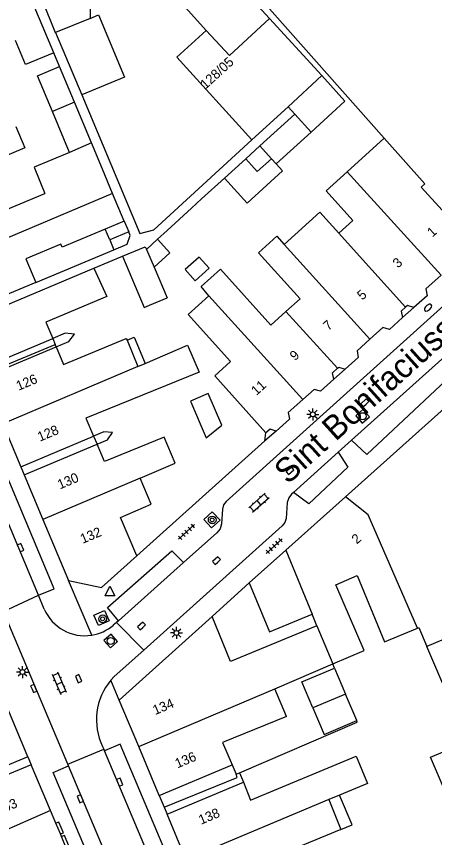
# Model space of a CAD drawing. Extents: x 132998 to 136004, y 396998 to 398512.
# Drawn here: x 134953.8 to 134997.2, y 397151.1 to 397236.4 of the extents above; entities that cross this region are included whole.
import ezdxf

# ---------------------------------------------------------------- set-up
doc = ezdxf.new("R2010")
doc.units = 0
for name, color, linetype in [('gg-afsc-erfafscheiding', 7, 'Continuous'), ('gg-afsc-muur', 7, 'Continuous'), ('gg-anno-huisnummerreeks BGT', 7, 'Continuous'), ('gg-anno-openbare ruimte label', 7, 'Continuous'), ('gg-bbg-bijgebouw', 7, 'Continuous'), ('gg-bbg-gedigitaliseerde bebouwing', 7, 'Continuous'), ('gg-bbg-gedigitaliseerde bebouwing onder overbouw', 7, 'Continuous'), ('gg-bbg-gedigitaliseerde bijgebouw', 7, 'Continuous'), ('gg-bbg-gedigitaliseerde overbouw', 7, 'Continuous'), ('gg-bbg-hoofdgebouw', 7, 'Continuous'), ('gg-bbg-luifel en loopbrug', 7, 'Continuous'), ('gg-bbg-pand overbouw', 7, 'Continuous'), ('gg-bbg-tussenscheiding', 7, 'Continuous'), ('gg-bbg-tussenscheiding niveau 01', 7, 'Continuous'), ('gg-knt-verharding', 7, 'Continuous'), ('gg-knt-verharding nz', 7, 'Continuous'), ('gt-grn-weggrens', 7, 'Continuous'), ('gt-symb-boom', 7, 'Continuous'), ('gt-symb-brandkraan', 7, 'Continuous'), ('gt-symb-klinker verharding', 7, 'Continuous'), ('gt-symb-kolk', 7, 'Continuous'), ('gt-symb-lichtmast', 7, 'Continuous'), ('gt-symb-rioolschacht', 7, 'Continuous'), ('gt-symb-tegel verharding', 7, 'Continuous'), ('gt-symb-waterafsluiter', 7, 'Continuous')]:
    doc.layers.add(name, color=color, linetype=linetype)

# ---------------------------------------------------------------- blocks, each defined once
blk = doc.blocks.new('gt0-KOLK')
at = {"layer": 'gt-symb-kolk'}
blk.add_lwpolyline([(0, 0), (0.375, 0), (0.375, 0.4), (-0.375, 0.4), (-0.375, 0), (0, 0)], dxfattribs=at)
blk = doc.blocks.new('gt0-BR')
at = {"layer": 'gt-symb-brandkraan'}
for centre, radius, start, end in [((-0.244, 0), 0.206, 107.56694, 252.43307), ((0.599, -2.664), 3, 106.89205, 107.56694), ((0, -0.691), 0.938, 73.10799, 106.89205), ((-0.599, -2.664), 3, 72.43309, 73.10799), ((0.244, 0), 0.206, 287.56695, 72.43309), ((0.599, 2.664), 3, 252.43307, 253.10797), ((0, 0.691), 0.938, 253.10797, 286.89206), ((-0.599, 2.664), 3, 286.89206, 287.56695)]:
    blk.add_arc(centre, radius, start, end, dxfattribs=at)
blk = doc.blocks.new('gt0-KL1')
at = {"layer": 'gt-symb-klinker verharding'}
for p, q in [((-1.15, 0.3), (1.15, 0.3)), ((-1, -0.3), (-1, 0.3)), ((-0.5, 0.3), (-0.5, 0.45)), ((0, -0.3), (0, 0.3)), ((0.5, 0.3), (0.5, 0.45)), ((1, -0.3), (1, 0.3)), ((-1.15, -0.3), (1.15, -0.3)), ((-0.5, -0.45), (-0.5, -0.3)), ((0.5, -0.45), (0.5, -0.3))]:
    blk.add_line(p, q, dxfattribs=at)
blk = doc.blocks.new('gt0-RS')
at = {"layer": 'gt-symb-rioolschacht'}
blk.add_lwpolyline([(-0.5, -0.5), (0.5, -0.5), (0.5, 0.5), (-0.5, 0.5)], close=True, dxfattribs=at)
blk.add_circle((0, 0), 0.375, dxfattribs=at)
blk = doc.blocks.new('gt0-LMAST')
at = {"layer": 'gt-symb-lichtmast'}
for p, q in [((-0.182, 0.173), (-0.447, 0.438)), ((-0.005, 0.246), (-0.005, 0.621)), ((0.172, 0.173), (0.437, 0.438)), ((-0.255, -0.004), (-0.63, -0.004)), ((-0.182, -0.181), (-0.447, -0.446)), ((-0.005, -0.254), (-0.005, -0.629)), ((0.437, -0.446), (0.172, -0.181)), ((0.245, -0.004), (0.62, -0.004))]:
    blk.add_line(p, q, dxfattribs=at)
blk.add_circle((-0.005, -0.004), 0.25, dxfattribs=at)
blk = doc.blocks.new('gt0-TEG1')
at = {"layer": 'gt-symb-tegel verharding'}
for p, q in [((-1.125, 0), (1.125, 0)), ((-0.9, -0.25), (-0.9, 0.25)), ((-0.45, -0.25), (-0.45, 0.25)), ((0, -0.25), (0, 0.25)), ((0.45, -0.25), (0.45, 0.25)), ((0.9, -0.25), (0.9, 0.25))]:
    blk.add_line(p, q, dxfattribs=at)
blk = doc.blocks.new('gt0-BOOM')
at = {"layer": 'gt-symb-boom'}
for radius in [0.4, 0.2]:
    blk.add_circle((0, 0), radius, dxfattribs=at)
blk = doc.blocks.new('gt0-WAFSL')
at = {"layer": 'gt-symb-waterafsluiter'}
for p, q in [((-0.5, -0.333), (0, 0.667)), ((0, 0.667), (0.5, -0.333)), ((0.5, -0.333), (-0.5, -0.333))]:
    blk.add_line(p, q, dxfattribs=at)

msp = doc.modelspace()

# ---------------------------------------------------------------- linework, layer by layer
at = {"layer": 'gg-afsc-erfafscheiding'}
for p, q in [((134958.241, 397231.191), (134957.643, 397232.619)), ((134973.01, 397217.434), (134975.389, 397219.597)), ((134971.981, 397216.493), (134973.01, 397217.434)), ((134969.434, 397214.161), (134971.981, 397216.493)), ((134968.434, 397213.246), (134969.434, 397214.161)), ((134955.792, 397208.765), (134963.893, 397212.162)), ((134961.825, 397210.238), (134964.794, 397211.483)), ((134986.828, 397168.68), (134986.646, 397169.107)), ((134976.595, 397157.644), (134976.97, 397157.797))]:
    msp.add_line(p, q, dxfattribs=at)
for points in [[(134960.558, 397228.249), (134966.588, 397213.854), (134968.037, 397214.238), (134978.255, 397223.591)], [(134957.89, 397202.078), (134959.207, 397202.627), (134959.809, 397203.386), (134958.85, 397203.482), (134957.534, 397202.933)], [(134962.153, 397191.941), (134963.22, 397192.404), (134963.741, 397193.162), (134962.858, 397193.24), (134961.79, 397192.777)], [(134976.97, 397157.797), (134989.206, 397163.074), (134989.141, 397163.225)], [(134969.122, 397154.214), (134976.731, 397157.322), (134976.595, 397157.644)]]:
    msp.add_lwpolyline(points, dxfattribs=at)
at = {"layer": 'gg-afsc-muur'}
for p, q in [((134993.918, 397205.1), (134995.089, 397206.15)), ((134986.775, 397198.696), (134987.945, 397199.742)), ((134980.766, 397193.31), (134979.604, 397192.294)), ((134979.604, 397192.294), (134979.7, 397193.14)), ((134966.28, 397180.34), (134979.604, 397192.294)), ((134974.108, 397174.045), (134977.973, 397177.524))]:
    msp.add_line(p, q, dxfattribs=at)
at = {"layer": 'gg-bbg-bijgebouw'}
for p, q in [((134961.418, 397236.204), (134957.838, 397234.741)), ((134957.838, 397234.741), (134957.806, 397234.728)), ((134977.973, 397177.524), (134981.763, 397180.936))]:
    msp.add_line(p, q, dxfattribs=at)
at = {"layer": 'gg-bbg-gedigitaliseerde bebouwing'}
for p, q in [((134957.643, 397232.619), (134955.509, 397237.707)), ((134962.708, 397220.528), (134961.563, 397223.259)), ((134988.153, 397220.253), (134992.009, 397223.739)), ((134963.765, 397218.005), (134962.708, 397220.528)), ((134964.967, 397215.135), (134963.765, 397218.005)), ((134948, 397204.44), (134961.825, 397210.238)), ((134955.792, 397208.765), (134947.6, 397205.33)), ((134985.006, 397173.079), (134984.51, 397174.281)), ((134998.882, 397171.971), (134996.44, 397170.935)), ((134980.623, 397166.539), (134986.646, 397169.107)), ((134981.852, 397163.641), (134980.623, 397166.539)), ((134987.346, 397155.475), (134986.229, 397155.008)), ((134986.229, 397155.008), (134987.482, 397151.897))]:
    msp.add_line(p, q, dxfattribs=at)
for points in [[(134957.643, 397232.619), (134954.718, 397231.391), (134953.673, 397233.885)], [(134953.719, 397224.969), (134954.649, 397222.755), (134950.675, 397221.085), (134951.582, 397218.928)], [(134959.284, 397222.27), (134955.596, 397220.721), (134956.732, 397218.017)], [(134987.272, 397213.874), (134988.737, 397215.193), (134985.96, 397218.282), (134988.153, 397220.253)], [(134951.582, 397218.928), (134952.68, 397216.315), (134956.732, 397218.017)], [(134981.599, 397212.713), (134985.302, 397216.056), (134987.272, 397213.874)], [(134962.994, 397214.306), (134958.513, 397212.424), (134958.377, 397212.748)], [(134981.782, 397205.739), (134983.249, 397207.058), (134978.942, 397211.847), (134980.84, 397213.554), (134981.599, 397212.713)], [(134958.377, 397212.748), (134954.757, 397211.228), (134955.792, 397208.765)], [(134961.825, 397210.238), (134963.169, 397207.284), (134956.825, 397204.633), (134957.534, 397202.933)], [(134973.78, 397207.365), (134972.984, 397208.336), (134974.991, 397210.14), (134980.214, 397204.329), (134981.782, 397205.739)], [(134979.7, 397193.14), (134974.387, 397199.058), (134976.019, 397200.525), (134971.617, 397205.42), (134973.78, 397207.365)], [(134957.89, 397202.078), (134958.666, 397200.218), (134965.186, 397202.938), (134965.262, 397202.757)], [(134967.145, 397200.35), (134971.552, 397202.226), (134972.748, 397199.438)], [(134972.748, 397199.438), (134960.982, 397194.64), (134961.79, 397192.777)], [(134970.28, 397189.98), (134969.134, 397192.671), (134962.931, 397190.147), (134962.153, 397191.941)], [(134986.646, 397169.107), (134989.907, 397170.497), (134986.979, 397177.33), (134989.191, 397178.301), (134992.033, 397171.395), (134995.447, 397172.843)], [(134985.006, 397173.079), (134976.035, 397169.376), (134974.108, 397174.045)], [(134995.447, 397172.843), (134995.603, 397172.909), (134996.44, 397170.935)], [(134981.852, 397163.641), (134975.202, 397160.948), (134976.185, 397158.615)], [(134977.362, 397156.817), (134978.091, 397154.957), (134989.079, 397159.512), (134990.269, 397156.698), (134987.346, 397155.475)], [(134987.482, 397151.897), (134980.116, 397148.852), (134980.799, 397147.194)]]:
    msp.add_lwpolyline(points, dxfattribs=at)
at = {"layer": 'gg-bbg-gedigitaliseerde bebouwing onder overbouw'}
for p, q in [((134949.964, 397199.758), (134957.534, 397202.933)), ((134950.322, 397198.904), (134957.89, 397202.078)), ((134954.222, 397189.603), (134961.79, 397192.777)), ((134954.575, 397188.763), (134962.153, 397191.941)), ((134954.963, 397159.466), (134947.091, 397156.155)), ((134955.31, 397158.64), (134947.441, 397155.331)), ((134968.607, 397155.445), (134976.185, 397158.615)), ((134969.422, 397153.496), (134977.362, 397156.817))]:
    msp.add_line(p, q, dxfattribs=at)
at = {"layer": 'gg-bbg-gedigitaliseerde bijgebouw'}
for p, q in [((134966.568, 397250.906), (134980.091, 397236.171)), ((134973.505, 397234.947), (134964.079, 397245.436)), ((134961.59, 397243.276), (134961.418, 397236.204)), ((134956.43, 397238.093), (134957.806, 397234.728)), ((134980.091, 397236.171), (134985.528, 397230.247)), ((134959.798, 397227.475), (134958.241, 397231.191)), ((134961.563, 397223.259), (134959.798, 397227.475)), ((134978.255, 397223.591), (134982.01, 397227.004)), ((134982.701, 397226.244), (134982.01, 397227.004)), ((134959.284, 397222.27), (134957.499, 397226.527)), ((134979.079, 397222.951), (134982.701, 397226.244)), ((134980.756, 397221.083), (134984.391, 397224.387)), ((134977.599, 397221.606), (134979.079, 397222.951)), ((134980.756, 397221.083), (134980.281, 397221.612)), ((134964.967, 397215.135), (134965.437, 397214.013)), ((134963.463, 397213.186), (134962.994, 397214.306)), ((134965.437, 397214.013), (134963.463, 397213.186)), ((134967.274, 397212.192), (134968.073, 397210.332)), ((134968.073, 397210.332), (134969.437, 397207.155)), ((134967.593, 397206.382), (134969.437, 397207.155)), ((134986.828, 397168.68), (134987.971, 397165.985)), ((134987.971, 397165.985), (134984.593, 397164.552))]:
    msp.add_line(p, q, dxfattribs=at)
for points in [[(134973.505, 397234.947), (134970.453, 397232.173), (134978.255, 397223.591)], [(134957.499, 397226.527), (134955.947, 397230.229), (134958.241, 397231.191)], [(134984.391, 397224.387), (134987.908, 397227.585), (134985.528, 397230.247)], [(134980.281, 397221.612), (134978.81, 397220.274), (134977.599, 397221.606)], [(134964.794, 397211.483), (134967.154, 397212.472), (134967.274, 397212.192)], [(134964.794, 397211.483), (134967.032, 397206.146), (134967.593, 397206.382)], [(134972.356, 397208.925), (134973.816, 397210.237), (134972.77, 397211.4), (134971.311, 397210.088), (134972.356, 397208.925)], [(134965.262, 397202.757), (134966.011, 397203.069), (134967.145, 397200.35)], [(134973.708, 397197.202), (134971.866, 397196.423), (134973.483, 397192.601), (134975.111, 397193.934), (134973.708, 397197.202)], [(134977.973, 397177.524), (134980.068, 397172.447), (134984.51, 397174.281)], [(134984.593, 397164.552), (134983.45, 397167.247), (134986.828, 397168.68)], [(135000.36, 397154.719), (134999.081, 397154.166), (134996.806, 397159.432), (135000.621, 397161.028)]]:
    msp.add_lwpolyline(points, dxfattribs=at)
at = {"layer": 'gg-bbg-gedigitaliseerde overbouw'}
for p, q in [((134957.534, 397202.933), (134957.794, 397202.308)), ((134957.89, 397202.078), (134957.794, 397202.308)), ((134961.79, 397192.777), (134962.153, 397191.941)), ((134976.185, 397158.615), (134976.595, 397157.644)), ((134976.97, 397157.797), (134977.362, 397156.817))]:
    msp.add_line(p, q, dxfattribs=at)
at = {"layer": 'gg-bbg-hoofdgebouw'}
for p, q in [((135013.72, 397209.51), (134987.975, 397186.49)), ((134997.918, 397209.521), (134996.322, 397208.086)), ((134991.861, 397204.075), (134990.502, 397202.853)), ((134990.502, 397202.853), (134989.179, 397201.663)), ((134984.715, 397197.649), (134983.558, 397196.609)), ((134983.558, 397196.609), (134982.02, 397195.226)), ((134952.356, 397194.053), (134954.222, 397189.603)), ((134980.128, 397193.525), (134979.7, 397193.14)), ((134980.766, 397193.31), (134980.128, 397193.525)), ((134966.63, 397188.43), (134970.28, 397189.98)), ((134954.575, 397188.763), (134956.515, 397184.135)), ((134987.975, 397186.49), (134981.763, 397180.936)), ((134956.515, 397184.135), (134959.18, 397177.78)), ((134964.46, 397165.36), (134974.108, 397174.045)), ((134966.486, 397160.515), (134964.46, 397165.36)), ((134954.963, 397159.466), (134952.972, 397164.203)), ((134968.607, 397155.445), (134966.486, 397160.515)), ((134957.316, 397153.871), (134955.31, 397158.64)), ((134957.871, 397152.55), (134957.316, 397153.871)), ((134971.387, 397148.798), (134969.422, 397153.496)), ((134958.336, 397151.443), (134957.871, 397152.55)), ((134958.453, 397151.167), (134958.336, 397151.443)), ((134958.917, 397150.061), (134958.453, 397151.167))]:
    msp.add_line(p, q, dxfattribs=at)
for points in [[(134992.009, 397223.739), (134963.306, 397256.139), (134975.581, 397267.15), (134987.932, 397253.405), (134985.217, 397250.946), (134987.827, 397247.984)], [(134996.322, 397208.086), (134996.457, 397207.376), (134995.089, 397206.15)], [(134995.089, 397206.15), (134994.407, 397206.36), (134994.214, 397206.183)], [(134994.214, 397206.183), (134993.768, 397205.775), (134993.918, 397205.1)], [(134993.918, 397205.1), (134992.539, 397203.863), (134991.861, 397204.075)], [(134989.179, 397201.663), (134989.311, 397200.964), (134987.945, 397199.742)], [(134986.775, 397198.696), (134986.639, 397199.378), (134987.15, 397199.848)], [(134987.15, 397199.848), (134987.268, 397199.956), (134987.945, 397199.742)], [(134986.775, 397198.696), (134985.376, 397197.444), (134984.715, 397197.649)], [(134982.02, 397195.226), (134982.165, 397194.55), (134980.766, 397193.31)], [(134966.28, 397180.34), (134964.57, 397184.34), (134967.79, 397185.72), (134966.63, 397188.43)], [(134959.18, 397177.78), (134962.62, 397177.04), (134966.28, 397180.34)]]:
    msp.add_lwpolyline(points, dxfattribs=at)
at = {"layer": 'gg-bbg-luifel en loopbrug'}
for p, q in [((134957.838, 397234.741), (134960.558, 397228.249)), ((134975.389, 397219.597), (134977.599, 397221.606)), ((134963.463, 397213.186), (134963.893, 397212.162)), ((134968.434, 397213.246), (134967.274, 397212.192)), ((134963.893, 397212.162), (134965.266, 397212.737)), ((134999.716, 397163.208), (134996.44, 397170.935)), ((134989.141, 397163.225), (134987.971, 397165.985))]:
    msp.add_line(p, q, dxfattribs=at)
for points in [[(134961.418, 397236.204), (134962.294, 397236.569), (134964.993, 397230.099), (134960.558, 397228.249)], [(134980.756, 397221.083), (134981.417, 397220.356), (134977.739, 397217.012), (134975.389, 397219.597)], [(134965.266, 397212.737), (134965.594, 397213.637), (134965.437, 397214.013)], [(134968.073, 397210.332), (134969.721, 397211.83), (134968.434, 397213.246)], [(134984.593, 397164.552), (134985.763, 397161.792), (134989.141, 397163.225)], [(134987.482, 397151.897), (134988.653, 397152.394), (134987.346, 397155.475)]]:
    msp.add_lwpolyline(points, dxfattribs=at)
at = {"layer": 'gg-bbg-pand overbouw'}
for p, q in [((134954.222, 397189.603), (134954.575, 397188.763)), ((134954.963, 397159.466), (134955.31, 397158.64)), ((134968.607, 397155.445), (134969.122, 397154.214)), ((134969.122, 397154.214), (134969.422, 397153.496))]:
    msp.add_line(p, q, dxfattribs=at)
at = {"layer": 'gg-bbg-tussenscheiding'}
for p, q in [((134982.01, 397227.004), (134985.528, 397230.247)), ((134959.798, 397227.475), (134957.499, 397226.527)), ((134982.701, 397226.244), (134984.391, 397224.387)), ((134961.563, 397223.259), (134959.284, 397222.27)), ((134980.281, 397221.612), (134979.079, 397222.951)), ((134988.153, 397220.253), (134997.918, 397209.521)), ((134963.765, 397218.005), (134946.057, 397210.543)), ((134964.967, 397215.135), (134962.994, 397214.306)), ((134981.599, 397212.713), (134990.502, 397202.853)), ((134973.78, 397207.365), (134983.558, 397196.609)), ((134987.15, 397199.848), (134981.782, 397205.739)), ((134965.262, 397202.757), (134966.398, 397200.032)), ((134966.398, 397200.032), (134967.145, 397200.35)), ((134966.398, 397200.032), (134952.356, 397194.053)), ((134966.63, 397188.43), (134956.515, 397184.135)), ((134981.763, 397180.936), (134984.51, 397174.281)), ((134985.006, 397173.079), (134986.646, 397169.107)), ((134966.486, 397160.515), (134980.623, 397166.539)), ((134986.229, 397155.008), (134971.387, 397148.798)), ((134957.316, 397153.871), (134941.876, 397147.098))]:
    msp.add_line(p, q, dxfattribs=at)
for points in [[(134973.505, 397234.947), (134975.906, 397232.331), (134980.091, 397236.171)], [(134992.009, 397223.739), (134996.22, 397219.022), (134995.834, 397218.675), (135001.358, 397212.614)], [(134994.214, 397206.183), (134988.805, 397212.177), (134987.272, 397213.874)], [(134995.447, 397172.843), (134990.324, 397184.608), (134987.975, 397186.49)]]:
    msp.add_lwpolyline(points, dxfattribs=at)
at = {"layer": 'gg-bbg-tussenscheiding niveau 01'}
msp.add_line((134950.217, 397199.154), (134957.794, 397202.308), dxfattribs=at)
at = {"layer": 'gg-knt-verharding'}
for p, q in [((134975.57, 397186), (135009.053, 397216.15)), ((134987.225, 397191.116), (134988.598, 397192.35)), ((134952.415, 397174.56), (134956.046, 397176.261)), ((134956.65, 397174.82), (134956.046, 397176.261)), ((134959.107, 397158.7), (134952.415, 397174.56)), ((134964.171, 397173.435), (134963.84, 397173.14)), ((134964.365, 397173.608), (134964.171, 397173.435)), ((134967.004, 397170.56), (134964.171, 397173.435)), ((134959.107, 397158.7), (134962.838, 397160.24)), ((134962.72, 397160.52), (134962.838, 397160.24)), ((134962.838, 397160.24), (134962.912, 397160.065)), ((134959.181, 397158.525), (134959.107, 397158.7))]:
    msp.add_line(p, q, dxfattribs=at)
for points in [[(134988.598, 397192.35), (134990.18, 397190.891), (135001.65, 397201.617), (135005.65, 397205.182)], [(134956.046, 397176.261), (134957.704, 397176.905), (134947.005, 397202.359), (134945.363, 397201.722)], [(134987.225, 397191.116), (134988.218, 397189.561), (134984.175, 397185.751), (134982.554, 397186.915)], [(134982.554, 397186.915), (134982.37, 397186.75), (134982.07, 397186.36), (134981.91, 397185.9), (134981.8, 397184.24), (134981.68, 397183.8), (134981.4, 397183.45), (134967.004, 397170.56)], [(134975.57, 397186), (134975.29, 397185.63), (134975.18, 397185.18), (134975.09, 397183.67), (134974.94, 397183.16), (134974.6, 397182.75), (134971.139, 397179.659)], [(134973.254, 397184.118), (134974.124, 397184.929), (134974.93, 397184.054), (134974.06, 397183.244), (134973.254, 397184.118)], [(134964.365, 397173.608), (134963.243, 397174.969), (134969.921, 397180.853), (134971.139, 397179.659)], [(134962.299, 397173.097), (134961.819, 397174.197), (134962.92, 397174.677), (134963.4, 397173.577), (134962.299, 397173.097)], [(134967.004, 397170.56), (134963.91, 397167.79), (134963.582, 397167.426)], [(134978.888, 397122.227), (134980.526, 397122.871), (134964.539, 397160.785), (134962.912, 397160.065)], [(134987.442, 397091.587), (134985.798, 397090.959), (134957.589, 397157.83), (134959.181, 397158.525)], [(134958.336, 397151.443), (134958.65, 397151.575), (134958.185, 397152.681), (134957.871, 397152.55)], [(134958.917, 397150.061), (134959.231, 397150.192), (134958.766, 397151.299), (134958.453, 397151.167)]]:
    msp.add_lwpolyline(points, dxfattribs=at)
for centre, radius, start, end in [((134960.862, 397176.621), 4.581, 203.15023, 279.19616), ((134960.864, 397176.618), 4.578, 279.17938, 310.55518), ((134968.511, 397163.304), 6.425, 140.09285, 205.67754)]:
    msp.add_arc(centre, radius, start, end, dxfattribs=at)
at = {"layer": 'gg-knt-verharding nz'}
for p, q in [((134956.046, 397176.261), (134945.363, 397201.722)), ((134982.554, 397186.915), (134987.225, 397191.116)), ((134971.139, 397179.659), (134964.365, 397173.608)), ((134978.888, 397122.227), (134962.912, 397160.065)), ((134987.442, 397091.587), (134959.181, 397158.525))]:
    msp.add_line(p, q, dxfattribs=at)
msp.add_lwpolyline([(134988.598, 397192.35), (135000, 397202.602), (135004.367, 397206.506)], dxfattribs=at)
at = {"layer": 'gt-grn-weggrens'}
for p, q in [((134961.594, 397172.099), (134959.18, 397177.78)), ((134964.46, 397165.36), (134963.582, 397167.426))]:
    msp.add_line(p, q, dxfattribs=at)

# ---------------------------------------------------------------- block references
at = {"layer": 'gt-symb-boom'}
for p in [(134974.118, 397184.08), (134962.726, 397173.799)]:
    msp.add_blockref('gt0-BOOM', p, dxfattribs=at)
at = {"layer": 'gt-symb-brandkraan', "rotation": 41.99999127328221}
msp.add_blockref('gt0-BR', (134996.563, 397206.144), dxfattribs=at)
at = {"layer": 'gt-symb-klinker verharding'}
for p, rotation in [((134978.981, 397185.865), 41.67635773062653), ((134958.216, 397167.108), -67.10240897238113)]:
    msp.add_blockref('gt0-KL1', p, dxfattribs=dict(at, rotation=rotation))
at = {"layer": 'gt-symb-kolk'}
for p, rotation in [((134990.118, 397196.116), 42.48579464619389), ((134982.343, 397189.04), 42.48579464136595), ((134954.005, 397181.124), -67.23027336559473), ((134974.698, 397179.704), 42.4857946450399), ((134966.914, 397172.911), 42.4857946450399), ((134960.041, 397167.51), -67.23027336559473), ((134955.387, 397166.477), -67.23027336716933), ((134964.312, 397156.749), -67.10763112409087), ((134960.594, 397155.179), 112.93581628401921)]:
    msp.add_blockref('gt0-KOLK', p, dxfattribs=dict(at, rotation=rotation))
at = {"layer": 'gt-symb-lichtmast'}
for p in [(134984.591, 397195.049), (134970.406, 397172.337), (134954.403, 397168.272)]:
    msp.add_blockref('gt0-LMAST', p, dxfattribs=at)
at = {"layer": 'gt-symb-rioolschacht'}
for p, rotation in [((134989.756, 397194.845), 41.99999127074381), ((134963.569, 397171.495), -138.00000872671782)]:
    msp.add_blockref('gt0-RS', p, dxfattribs=dict(at, rotation=rotation))
at = {"layer": 'gt-symb-tegel verharding', "rotation": 42.60899614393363}
for p in [(134971.46, 397182.832), (134980.563, 397181.365)]:
    msp.add_blockref('gt0-TEG1', p, dxfattribs=at)
at = {"layer": 'gt-symb-waterafsluiter'}
msp.add_blockref('gt0-WAFSL', (134963.487, 397176.526), dxfattribs=at)

# ---------------------------------------------------------------- texts
at = {"layer": 'gg-anno-huisnummerreeks BGT'}
for s, rotation, p in [('128/05', 42.3, (134973.425, 397228.792)), ('1', 42, (134997.009, 397213.41)), ('3', 42, (134993.435, 397210.197)), ('5', 42, (134989.727, 397206.863)), ('7', 42, (134986.199, 397203.69)), ('9', 42, (134982.727, 397200.568)), ('126', 22.8, (134953.988, 397197.493)), ('11', 42, (134978.712, 397196.957)), ('128', 22.8, (134956.207, 397192.201)), ('130', 22.8, (134958.287, 397187.242)), ('132', 22.8, (134960.655, 397181.591)), ('2', 41.8, (134989.157, 397181.51)), ('134', 22.7, (134968.188, 397163.792)), ('136', 22.7, (134970.505, 397158.253)), ('103', 22.8, (134951.908, 397153.406)), ('138', 22.7, (134972.956, 397152.394))]:
    msp.add_text(s, height=1, rotation=rotation, dxfattribs=at).set_placement(p)
at = {"layer": 'gg-anno-openbare ruimte label'}
msp.add_text('Sint Bonifaciusstraat', height=2.5, rotation=42, dxfattribs=at).set_placement((134981.976, 397187.697))

doc.saveas('drawing.dxf')
